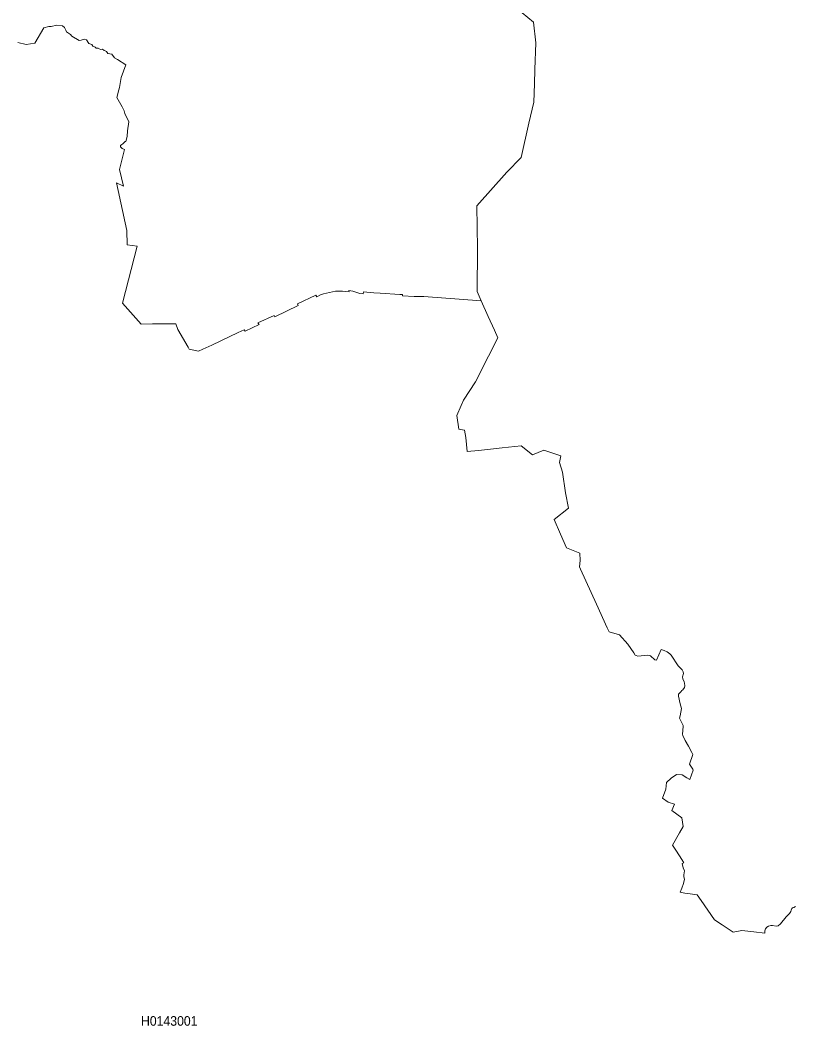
# Model space of a CAD drawing. Extents: x 369010 to 739155, y 6377141 to 6616555.
# Drawn here: x 651650 to 659698, y 6406737 to 6417178 of the extents above; entities that cross this region are included whole.
import ezdxf
from ezdxf.enums import TextEntityAlignment as Align

# ---------------------------------------------------------------- set-up
doc = ezdxf.new("R2010")
doc.units = 0
doc.header["$LTSCALE"] = 40
doc.layers.add('1', color=7, linetype='Continuous', lineweight=13)
doc.layers.add('2', color=7, linetype='Continuous')

msp = doc.modelspace()

# ---------------------------------------------------------------- linework, layer by layer
at = {"layer": '1'}
for points in [[(656866.84, 6417253.03), (656983.85, 6417155.39), (657006.36, 6416941.56), (656996.26, 6416665.33), (656993.95, 6416516.87), (656987.99, 6416327.37), (656935.69, 6416106.26), (656855.09, 6415752.08), (656707.46, 6415600.81), (656395.98, 6415249.44), (656403.1, 6414806.72), (656398.3, 6414359.03), (656440.34, 6414264.2), (656511.83, 6414102.33), (656578.86, 6413958.51), (656613.78, 6413879.07), (656516.96, 6413690.23), (656382.41, 6413423.93), (656257.45, 6413231.95), (656232.79, 6413176.84), (656187.61, 6413073.23), (656207.97, 6412930.07), (656266.72, 6412922.62), (656278.8, 6412843.35), (656295.02, 6412698.86), (656412.2, 6412709.62), (656505.21, 6412721.04), (656657.64, 6412739.24), (656856.08, 6412758.61), (656971.77, 6412664.6), (657091.1, 6412714.91), (657266.53, 6412655.17), (657254.95, 6412583.83), (657282.92, 6412483.7), (657316.18, 6412270.04), (657348.13, 6412110.66), (657198.68, 6411995.14), (657262.73, 6411841.05), (657326.94, 6411697.89), (657463.15, 6411643.44), (657466.63, 6411568.96), (657461.16, 6411503.76), (657470.93, 6411476.78), (657636.76, 6411115.81), (657748.31, 6410869.88), (657770.16, 6410827.51), (657877.24, 6410797.22), (657963.47, 6410701.06), (658024.21, 6410608.38), (658039.77, 6410585.54), (658048.37, 6410581.4), (658067.24, 6410573.46), (658170.35, 6410586.86), (658199.81, 6410578.75), (658242.84, 6410535.72), (658261.05, 6410533.41), (658308.54, 6410643.3), (658339.49, 6410634.53), (658369.95, 6410618.81), (658399.74, 6410597.62), (658413.47, 6410586.53), (658485.97, 6410473.49), (658526.84, 6410433.28), (658536.61, 6410414.08), (658541.41, 6410393.89), (658530.15, 6410360.95), (658532.97, 6410338.77), (658547.2, 6410307.82), (658551.17, 6410294.42), (658555.31, 6410266.45)], [(656987.99, 6416327.37), (656993.95, 6416516.87), (656996.26, 6416665.33), (657006.36, 6416941.56), (656983.85, 6417155.39), (656866.84, 6417253.03)], [(651625.99, 6416945.36), (651712.71, 6416925.17), (651802.25, 6416938.74), (651898.41, 6417096.14), (651950.21, 6417110.87)], [(656382.41, 6413423.93), (656516.96, 6413690.23), (656613.78, 6413879.07), (656578.86, 6413958.51), (656511.83, 6414102.33), (656440.34, 6414264.2), (655844.36, 6414306.9), (655745.05, 6414308.22), (655622.25, 6414315.34), (655621.75, 6414329.57), (655594.44, 6414328.41), (655390.05, 6414344.47), (655324.84, 6414348.11), (655217.26, 6414358.2), (655215.44, 6414336.69), (655179.2, 6414338.51), (655106.21, 6414364.66), (655063.34, 6414369.95), (655067.48, 6414356.88), (654999.29, 6414364.66), (654926.47, 6414362.84), (654800.52, 6414336.85), (654769.57, 6414324.94), (654732.17, 6414306.57), (654723.4, 6414323.78), (654532.41, 6414232.42), (654540.02, 6414214.55), (654297.06, 6414098.36), (654290.44, 6414112.6), (654121.29, 6414034.15), (654133.04, 6414017.6), (653988.39, 6413947.59), (653978.96, 6413964.14), (653914.74, 6413933.85), (653736.33, 6413847.29), (653641.33, 6413802.77), (653547.99, 6413760.57), (653501.98, 6413741.54), (653407.48, 6413761.23), (653397.38, 6413783.74), (653289.47, 6413965.3), (653266.96, 6414024.55), (653024.33, 6414024.05), (652907.98, 6414021.07), (652714.34, 6414241.03), (652867.1, 6414829.89), (652762.51, 6414845.94), (652760.19, 6414992.41), (652652.28, 6415489.09), (652724.44, 6415453.01), (652682.4, 6415628.61), (652736.36, 6415834), (652711.37, 6415845.92), (652692.5, 6415863.13), (652691.84, 6415875.54), (652707.23, 6415888.12), (652716.83, 6415893.42), (652741.65, 6415917.25), (652748.77, 6415919.24), (652763.17, 6415970.38), (652764.82, 6416029.63), (652780.38, 6416122.31), (652738.84, 6416209.03), (652729.9, 6416235.85), (652710.21, 6416277.88), (652656.25, 6416374.04), (652674.62, 6416452.99), (652682.4, 6416479.8), (652698.95, 6416580.59), (652748.27, 6416712.33), (652661.71, 6416767.78), (652630.93, 6416786.81), (652601.8, 6416825.37), (652560.76, 6416830.83), (652548.34, 6416852.68), (652533.45, 6416858.14), (652522.86, 6416863.44), (652507.96, 6416877.17), (652486.61, 6416872.87), (652462.78, 6416887.27), (652440.77, 6416887.27), (652431.33, 6416896.04), (652407.5, 6416907.96), (652396.91, 6416923.35), (652363.48, 6416936.26), (652338.65, 6416973.66), (652316.64, 6416981.44), (652286.35, 6416970.68), (652265.5, 6416967.7), (652188.87, 6417009.91), (652174.14, 6417027.12), (652133.09, 6417057.41), (652125.32, 6417073.46), (652110.59, 6417100.77), (652089.24, 6417119.14), (652033.3, 6417124.44), (651973.88, 6417111.53), (651950.21, 6417110.87), (651898.41, 6417096.14), (651802.25, 6416938.74)], [(651950.21, 6417110.87), (651973.88, 6417111.53), (652033.3, 6417124.44), (652089.24, 6417119.14), (652110.59, 6417100.77), (652125.32, 6417073.46), (652133.09, 6417057.41), (652174.14, 6417027.12), (652188.87, 6417009.91), (652265.5, 6416967.7), (652286.35, 6416970.68), (652316.64, 6416981.44), (652338.65, 6416973.66), (652363.48, 6416936.26), (652396.91, 6416923.35), (652407.5, 6416907.96), (652431.33, 6416896.04), (652440.77, 6416887.27), (652462.78, 6416887.27), (652486.61, 6416872.87), (652507.96, 6416877.17), (652522.86, 6416863.44), (652533.45, 6416858.14), (652548.34, 6416852.68), (652560.76, 6416830.83), (652601.8, 6416825.37), (652630.93, 6416786.81), (652661.71, 6416767.78), (652748.27, 6416712.33), (652698.95, 6416580.59), (652682.4, 6416479.8), (652674.62, 6416452.99), (652656.25, 6416374.04), (652710.21, 6416277.88), (652729.9, 6416235.85), (652738.84, 6416209.03), (652780.38, 6416122.31), (652764.82, 6416029.63), (652763.17, 6415970.38), (652748.77, 6415919.24), (652741.65, 6415917.25), (652716.83, 6415893.42), (652707.23, 6415888.12), (652691.84, 6415875.54), (652692.5, 6415863.13), (652711.37, 6415845.92), (652736.36, 6415834), (652682.4, 6415628.61), (652724.44, 6415453.01), (652652.28, 6415489.09), (652760.19, 6414992.41), (652762.51, 6414845.94), (652867.1, 6414829.89), (652714.34, 6414241.03), (652907.98, 6414021.07), (653024.33, 6414024.05), (653266.96, 6414024.55), (653289.47, 6413965.3), (653397.38, 6413783.74), (653407.48, 6413761.23), (653501.98, 6413741.54), (653547.99, 6413760.57), (653641.33, 6413802.77), (653736.33, 6413847.29), (653914.74, 6413933.85), (653978.96, 6413964.14), (653988.39, 6413947.59), (654133.04, 6414017.6), (654121.29, 6414034.15), (654290.44, 6414112.6), (654297.06, 6414098.36), (654540.02, 6414214.55), (654532.41, 6414232.42), (654723.4, 6414323.78), (654732.17, 6414306.57), (654769.57, 6414324.94), (654800.52, 6414336.85), (654926.47, 6414362.84), (654999.29, 6414364.66), (655067.48, 6414356.88), (655063.34, 6414369.95), (655106.21, 6414364.66), (655179.2, 6414338.51), (655215.44, 6414336.69), (655217.26, 6414358.2), (655324.84, 6414348.11), (655390.05, 6414344.47), (655594.44, 6414328.41), (655621.75, 6414329.57), (655622.25, 6414315.34), (655745.05, 6414308.22), (655844.36, 6414306.9), (656440.34, 6414264.2), (656398.3, 6414359.03), (656403.1, 6414806.72), (656395.98, 6415249.44), (656707.46, 6415600.81), (656855.09, 6415752.08), (656935.69, 6416106.26), (656987.99, 6416327.37)], [(651802.25, 6416938.74), (651712.71, 6416925.17), (651625.99, 6416945.36)], [(658522.38, 6408166.37), (658541.41, 6408216.18), (658552, 6408260.54), (658544.06, 6408284.04), (658544.06, 6408306.22), (658551.34, 6408345.11), (658538.1, 6408376.72), (658528.67, 6408422.4), (658544.22, 6408428.86), (658523.04, 6408464.44), (658468.92, 6408550.17), (658427.38, 6408614.72), (658500.53, 6408740.67), (658537.6, 6408805.54), (658523.2, 6408896.07), (658421.42, 6408974.03), (658446.74, 6409037.58), (658381.53, 6409059.43), (658323.44, 6409100.31), (658356.04, 6409194.81), (658364.98, 6409264.32), (658414.3, 6409309.01), (658468.59, 6409348.07), (658526.35, 6409341.94), (658576.33, 6409312.81), (658608.44, 6409295.27), (658641.7, 6409392.42), (658638.06, 6409402.52), (658603.14, 6409455.31), (658639.06, 6409554.78), (658629.46, 6409575.63), (658592.55, 6409641.17), (658560.11, 6409699.93), (658534.95, 6409752.06), (658531.31, 6409766.79), (658536.11, 6409845.41), (658536.77, 6409854.18), (658500.86, 6409930.81), (658507.65, 6409954.31), (658519.4, 6410030.94), (658505.33, 6410080.75), (658489.44, 6410158.7), (658489.77, 6410179.06), (658512.28, 6410204.38), (658524.36, 6410217.13), (658535.62, 6410226.89), (658550.02, 6410250.06), (658555.31, 6410266.45), (658551.17, 6410294.42), (658547.2, 6410307.82), (658532.97, 6410338.77), (658530.15, 6410360.95), (658541.41, 6410393.89), (658536.61, 6410414.08), (658526.84, 6410433.28), (658485.97, 6410473.49), (658413.47, 6410586.53), (658399.74, 6410597.62), (658369.95, 6410618.81), (658339.49, 6410634.53), (658308.54, 6410643.3), (658261.05, 6410533.41), (658242.84, 6410535.72), (658199.81, 6410578.75), (658170.35, 6410586.86), (658067.24, 6410573.46), (658048.37, 6410581.4), (658039.77, 6410585.54), (658024.21, 6410608.38), (657963.47, 6410701.06), (657877.24, 6410797.22), (657770.16, 6410827.51), (657748.31, 6410869.88), (657636.76, 6411115.81), (657470.93, 6411476.78), (657461.16, 6411503.76), (657466.63, 6411568.96), (657463.15, 6411643.44), (657326.94, 6411697.89), (657262.73, 6411841.05), (657198.68, 6411995.14), (657348.13, 6412110.66), (657316.18, 6412270.04), (657282.92, 6412483.7), (657254.95, 6412583.83), (657266.53, 6412655.17), (657091.1, 6412714.91), (656971.77, 6412664.6), (656856.08, 6412758.61), (656657.64, 6412739.24), (656505.21, 6412721.04), (656412.2, 6412709.62), (656295.02, 6412698.86), (656278.8, 6412843.35), (656266.72, 6412922.62), (656207.97, 6412930.07), (656187.61, 6413073.23), (656232.79, 6413176.84), (656257.45, 6413231.95), (656382.41, 6413423.93)], [(658555.31, 6410266.45), (658550.02, 6410250.06), (658535.62, 6410226.89), (658524.36, 6410217.13), (658512.28, 6410204.38), (658489.77, 6410179.06), (658489.44, 6410158.7), (658505.33, 6410080.75), (658519.4, 6410030.94), (658507.65, 6409954.31), (658500.86, 6409930.81), (658536.77, 6409854.18), (658536.11, 6409845.41), (658531.31, 6409766.79), (658534.95, 6409752.06), (658560.11, 6409699.93), (658592.55, 6409641.17), (658629.46, 6409575.63), (658639.06, 6409554.78), (658603.14, 6409455.31), (658638.06, 6409402.52), (658641.7, 6409392.42), (658608.44, 6409295.27), (658576.33, 6409312.81), (658526.35, 6409341.94), (658468.59, 6409348.07), (658414.3, 6409309.01), (658364.98, 6409264.32), (658356.04, 6409194.81), (658323.44, 6409100.31), (658381.53, 6409059.43), (658446.74, 6409037.58), (658421.42, 6408974.03), (658523.2, 6408896.07), (658537.6, 6408805.54), (658500.53, 6408740.67), (658427.38, 6408614.72), (658468.92, 6408550.17), (658523.04, 6408464.44), (658544.22, 6408428.86), (658528.67, 6408422.4), (658538.1, 6408376.72), (658551.34, 6408345.11), (658544.06, 6408306.22), (658544.06, 6408284.04), (658552, 6408260.54), (658541.41, 6408216.18), (658522.38, 6408166.37), (658507.81, 6408126.32), (658554.81, 6408115.39), (658609.6, 6408108.11), (658684.24, 6408096.19), (658725.95, 6408036.94), (658862.98, 6407836.35), (658941.27, 6407785.05), (659056.62, 6407709.91), (659146.82, 6407728.78), (659272.61, 6407714.38), (659385.48, 6407699.15), (659385.98, 6407710.9), (659387.13, 6407722.82), (659393.59, 6407743.67), (659408.32, 6407761.54), (659425.53, 6407773.63), (659447.71, 6407780.58), (659467.07, 6407780.25), (659504.48, 6407773.13), (659524.67, 6407775.78), (659548.5, 6407795.64), (659609.24, 6407869.45), (659641.85, 6407904.71), (659654.42, 6407926.06), (659658.4, 6407937.97), (659665.18, 6407954.19), (659671.97, 6407960.81), (659686.86, 6407966.6), (659703.41, 6407975.04)], [(659703.41, 6407975.04), (659686.86, 6407966.6), (659671.97, 6407960.81), (659665.18, 6407954.19), (659658.4, 6407937.97), (659654.42, 6407926.06), (659641.85, 6407904.71), (659609.24, 6407869.45), (659548.5, 6407795.64), (659524.67, 6407775.78), (659504.48, 6407773.13), (659467.07, 6407780.25), (659447.71, 6407780.58), (659425.53, 6407773.63), (659408.32, 6407761.54), (659393.59, 6407743.67), (659387.13, 6407722.82), (659385.98, 6407710.9), (659385.48, 6407699.15), (659272.61, 6407714.38), (659146.82, 6407728.78), (659056.62, 6407709.91), (658941.27, 6407785.05), (658862.98, 6407836.35), (658725.95, 6408036.94), (658684.24, 6408096.19), (658609.6, 6408108.11), (658554.81, 6408115.39), (658507.81, 6408126.32), (658522.38, 6408166.37)]]:
    msp.add_lwpolyline(points, dxfattribs=at)

# ---------------------------------------------------------------- texts
at = {"layer": '2', "width": 0.95}
msp.add_text('H0143001', height=100, dxfattribs=at).set_placement((653199.56, 6406738.44), align=Align.CENTER)

doc.saveas('drawing.dxf')
